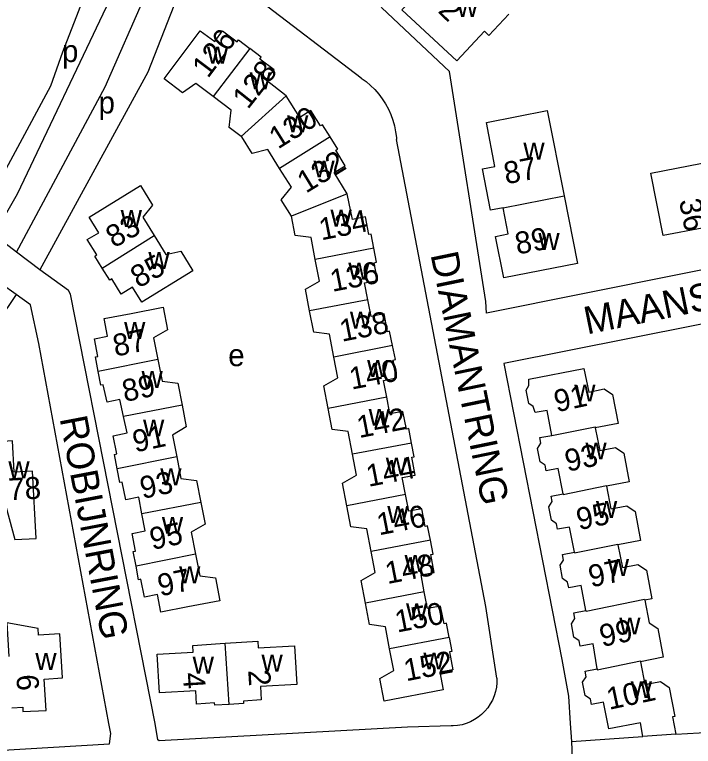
# Model space of a CAD drawing. Extents: x 159441 to 162086, y 388175 to 389787.
# Drawn here: x 160414.4 to 160537.7, y 388495.8 to 388628.7 of the extents above; entities that cross this region are included whole.
import ezdxf

# ---------------------------------------------------------------- set-up
doc = ezdxf.new("R2010")
doc.units = 0
for name, color, linetype in [('BLT_Basislijn', 7, 'Continuous'), ('BLT_Bebouwing', 7, 'Continuous'), ('BLT_Centroide', 7, 'Continuous'), ('BLT_Huisnummer', 7, 'Continuous'), ('BLT_Huisnummer_ tussenligend', 7, 'Continuous'), ('BLT_Onderverdeling_panden', 7, 'Continuous'), ('BLT_Straatnaam', 7, 'Continuous')]:
    doc.layers.add(name, color=color, linetype=linetype)

msp = doc.modelspace()

# ---------------------------------------------------------------- linework, layer by layer
at = {"layer": 'BLT_Basislijn'}
for p, q in [((160477.4, 388617.22), (160446.99, 388640.39)), ((160414.8, 388585.59), (160410.66, 388588.77)), ((160419, 388582.37), (160414.8, 388585.59)), ((160414.72, 388577.88), (160411.99, 388579.84)), ((160417.31, 388576.04), (160414.72, 388577.88)), ((160418.81, 388569.03), (160417.31, 388576.04)), ((160431.53, 388500), (160418.81, 388569.03)), ((160431.89, 388498.2), (160431.53, 388500)), ((160534.52, 388498.04), (160547.15, 388498.75)), ((160431.69, 388496.27), (160431.89, 388498.2)), ((160515.55, 388496.72), (160528.54, 388497.64)), ((160368.32, 388492.54), (160431.69, 388496.27)), ((160515.55, 388496.72), (160515.72, 388493.61))]:
    msp.add_line(p, q, dxfattribs=at)
for points in [[(160493.43, 388618.43), (160481.15, 388629.99), (160480.74, 388630.7), (160480.4, 388633.11), (160500, 388654.99), (160549.7, 388708.11), (160559.06, 388718.9)], [(160610.64, 388659.29), (160573.72, 388636.77), (160568.63, 388633.01), (160565.76, 388629.45), (160564.33, 388625.22), (160564.33, 388620.29), (160570.74, 388588.68), (160500.14, 388574.52), (160500, 388576.63), (160493.43, 388618.43)], [(160434.09, 388650.2), (160423.11, 388621.9), (160420.97, 388615.76), (160407.61, 388591.11)], [(160436.61, 388648.26), (160435.4, 388642.26), (160431.65, 388631.43), (160414.91, 388596.11), (160410.66, 388588.77)], [(160414.8, 388585.59), (160430.86, 388615.6), (160438.34, 388632.63), (160440.76, 388640.24), (160441.74, 388644.38)], [(160446.99, 388640.39), (160445.13, 388634.85), (160438.66, 388618.31), (160419, 388582.37)], [(160477.4, 388617.22), (160478.27, 388616.58), (160479.09, 388615.88), (160479.86, 388615.12), (160480.57, 388614.3), (160481.22, 388613.44), (160481.8, 388612.53), (160482.32, 388611.57), (160482.76, 388610.59), (160483.12, 388609.57), (160483.42, 388608.53), (160483.63, 388607.47), (160483.77, 388606.39), (160483.79, 388606.07)], [(160502.03, 388508.2), (160500, 388521.22), (160483.79, 388606.07)], [(160493.75, 388499.54), (160485.81, 388499.32), (160440.68, 388496.81), (160440.42, 388497.03), (160439.98, 388500), (160424.57, 388577.98), (160424.22, 388578.61), (160419, 388582.37)], [(160550.23, 388498.95), (160586.9, 388501.3), (160574.51, 388572.47), (160573.51, 388579), (160573.25, 388579.27), (160503.31, 388565.34), (160513.84, 388511.63), (160515.02, 388504.95), (160515.36, 388500), (160515.55, 388496.72)], [(160414.72, 388577.88), (160388.05, 388538.18), (160384.06, 388532.9), (160377.85, 388527.86), (160371.33, 388524.24), (160369.35, 388523.36), (160362.77, 388521.59), (160358.72, 388521.07)], [(160502.03, 388508.2), (160502.02, 388507.38), (160501.94, 388506.57), (160501.77, 388505.77), (160501.53, 388504.99), (160501.21, 388504.24), (160500.82, 388503.53), (160500.37, 388502.85), (160499.85, 388502.23), (160499.26, 388501.65), (160498.63, 388501.14), (160497.95, 388500.69), (160497.23, 388500.31), (160496.47, 388500.01), (160495.69, 388499.77), (160494.89, 388499.62), (160494.08, 388499.55), (160493.75, 388499.54)]]:
    msp.add_lwpolyline(points, dxfattribs=at)
at = {"layer": 'BLT_Bebouwing'}
msp.add_line((160534.52, 388498.04), (160528.54, 388497.64), dxfattribs=at)
for points in [[(160504.21, 388628.84), (160500.59, 388624.95), (160499.75, 388625.73), (160494.76, 388620.37), (160484.79, 388629.62), (160490.01, 388635.21), (160491.68, 388633.67), (160495, 388637.25)], [(160450.49, 388613.84), (160447.34, 388616.2), (160444.95, 388614.54), (160441.6, 388617.05), (160448.16, 388625.81), (160450.77, 388623.86), (160452.21, 388625.79), (160454.84, 388623.82), (160455.09, 388624.17), (160457.16, 388622.59)], [(160463.75, 388613.96), (160460.1, 388616.8), (160461.59, 388618.68), (160458.95, 388620.62), (160459.23, 388621.01), (160457.16, 388622.59)], [(160455.57, 388606.62), (160453.41, 388608.24), (160453.77, 388611.39), (160450.49, 388613.84)], [(160471.74, 388606.53), (160470.36, 388608.74), (160469.99, 388608.51), (160468.26, 388611.3), (160466.21, 388610.02), (160463.75, 388613.96)], [(160503.16, 388593.66), (160500.89, 388593.22), (160499.42, 388600.71), (160501.67, 388601.15), (160500.12, 388609.14), (160511.18, 388611.3), (160514.23, 388595.85)], [(160546.46, 388599.29), (160542.33, 388598.49), (160544.08, 388589.47), (160539.55, 388588.59), (160539.28, 388589.96), (160532.2, 388588.59), (160529.99, 388599.96), (160541.49, 388602.2), (160540.02, 388609.76), (160544.27, 388610.58)], [(160462.56, 388600.78), (160460.41, 388604.22), (160457.58, 388603.52), (160455.71, 388606.52), (160455.57, 388606.62)], [(160474.85, 388596.18), (160472.47, 388600.06), (160474.48, 388601.29), (160472.77, 388604.1), (160473.13, 388604.31), (160471.74, 388606.53)], [(160464.73, 388592.1), (160462.84, 388595.12), (160464.7, 388597.37), (160462.56, 388600.78)], [(160430.33, 388582.7), (160428.98, 388584.87), (160429.34, 388585.1), (160427.61, 388587.88), (160429.71, 388589.09), (160427.95, 388591.94), (160437.27, 388597.69), (160439.47, 388594.12), (160437.72, 388591.95), (160439.79, 388588.59)], [(160479.67, 388586.31), (160479.18, 388588.88), (160478.76, 388588.77), (160478.17, 388592), (160475.79, 388591.52), (160474.85, 388596.18)], [(160514.23, 388595.85), (160516.65, 388583.55), (160503.29, 388580.91), (160501.8, 388588.45), (160504.08, 388588.9), (160503.16, 388593.66)], [(160469.04, 388584.28), (160468.28, 388588.24), (160465.4, 388588.62), (160464.73, 388592.1)], [(160439.79, 388588.59), (160441.89, 388585.17), (160444.61, 388585.76), (160446.81, 388582.18), (160437.53, 388576.48), (160435.83, 388579.24), (160433.78, 388577.97), (160432.07, 388580.72), (160431.71, 388580.49), (160430.33, 388582.7)], [(160478.59, 388576.95), (160478, 388580), (160480.36, 388580.46), (160479.74, 388583.67), (160480.16, 388583.75), (160479.67, 388586.31)], [(160468.01, 388574.91), (160467.26, 388578.88), (160469.81, 388580.31), (160469.04, 388584.28)], [(160483.07, 388568.64), (160482.55, 388571.22), (160482.14, 388571.13), (160481.56, 388574.37), (160479.18, 388573.91), (160478.59, 388576.95)], [(160429.64, 388563.93), (160429.13, 388566.57), (160429.57, 388566.63), (160428.93, 388569.86), (160431.3, 388570.32), (160430.68, 388573.52), (160435.58, 388574.47), (160441.4, 388575.6), (160442.19, 388571.51), (160439.69, 388570.05), (160440.45, 388566.1)], [(160472.44, 388566.51), (160471.63, 388570.69), (160468.75, 388571.07), (160468.01, 388574.91)], [(160482.02, 388559.26), (160481.43, 388562.31), (160483.79, 388562.77), (160483.17, 388565.99), (160483.59, 388566.07), (160483.07, 388568.64)], [(160471.39, 388557.21), (160470.61, 388561.32), (160473.16, 388562.76), (160472.44, 388566.51)], [(160440.45, 388566.1), (160441.22, 388562.15), (160444.08, 388561.79), (160444.85, 388557.82)], [(160434.22, 388555.76), (160433.57, 388558.82), (160431.24, 388558.33), (160430.54, 388561.52), (160430.12, 388561.43), (160429.64, 388563.93)], [(160512.03, 388552.3), (160511.15, 388556.83), (160508.97, 388556.46), (160508.6, 388557.58), (160507.82, 388558.1), (160507.35, 388560.54), (160507.85, 388561.37), (160507.8, 388562.51), (160517.79, 388564.47), (160518.7, 388560.15), (160521.48, 388560.74), (160523.02, 388559.71), (160524.03, 388554.5), (160519.9, 388553.7)], [(160486.53, 388550.9), (160486.02, 388553.54), (160485.6, 388553.44), (160484.97, 388556.68), (160482.61, 388556.22), (160482.02, 388559.26)], [(160444.85, 388557.82), (160445.62, 388553.84), (160443.11, 388552.38), (160443.87, 388548.43)], [(160475.8, 388548.88), (160475.01, 388553), (160472.13, 388553.37), (160471.39, 388557.21)], [(160433.08, 388546.24), (160432.57, 388548.86), (160432.99, 388548.94), (160432.34, 388552.23), (160434.85, 388552.76), (160434.22, 388555.76)], [(160519.9, 388553.7), (160520.7, 388549.57), (160523.55, 388550.12), (160525.07, 388549.09), (160526.08, 388543.88), (160521.95, 388543.08)], [(160514.05, 388541.71), (160513.18, 388546.27), (160511, 388545.86), (160510.78, 388546.89), (160509.87, 388547.5), (160509.38, 388549.93), (160510.03, 388550.91), (160509.85, 388551.9), (160512.03, 388552.3)], [(160408.52, 388540.79), (160412.41, 388541.01), (160414.48, 388533.39), (160418.37, 388533.61), (160417.67, 388545.8), (160414.38, 388545.62), (160414.05, 388551.32), (160409.85, 388551.04), (160409.9, 388550.19), (160407.97, 388550.07)], [(160485.43, 388541.59), (160484.84, 388544.65), (160487.21, 388545.1), (160486.59, 388548.33), (160487.02, 388548.41), (160486.53, 388550.9)], [(160443.87, 388548.43), (160444.64, 388544.48), (160447.5, 388544.12), (160448.27, 388540.14)], [(160474.77, 388539.54), (160473.99, 388543.63), (160476.54, 388545.07), (160475.8, 388548.88)], [(160437.54, 388538.07), (160436.97, 388541.07), (160434.62, 388540.62), (160433.97, 388543.84), (160433.55, 388543.76), (160433.08, 388546.24)], [(160521.95, 388543.08), (160522.75, 388538.95), (160525.6, 388539.5), (160527.12, 388538.47), (160528.13, 388533.25), (160524.01, 388532.45)], [(160489.95, 388533.26), (160489.45, 388535.86), (160489.02, 388535.78), (160488.39, 388538.99), (160486.02, 388538.54), (160485.43, 388541.59)], [(160516.1, 388531.1), (160515.24, 388535.67), (160513.06, 388535.26), (160512.88, 388536.24), (160511.92, 388536.9), (160511.44, 388539.33), (160512.08, 388540.28), (160511.88, 388541.29), (160514.05, 388541.71)], [(160448.27, 388540.14), (160449.04, 388536.17), (160446.53, 388534.71), (160447.29, 388530.76)], [(160479.18, 388531.23), (160478.39, 388535.34), (160475.5, 388535.71), (160474.77, 388539.54)], [(160436.49, 388528.54), (160435.97, 388531.21), (160436.39, 388531.29), (160435.76, 388534.52), (160438.14, 388534.97), (160437.54, 388538.07)], [(160488.84, 388523.92), (160488.26, 388526.98), (160490.65, 388527.44), (160490.01, 388530.67), (160490.43, 388530.75), (160489.95, 388533.26)], [(160524.01, 388532.45), (160524.81, 388528.32), (160527.65, 388528.88), (160529.18, 388527.84), (160530.19, 388522.63), (160528.9, 388522.38)], [(160447.29, 388530.76), (160448.06, 388526.81), (160450.92, 388526.45), (160451.73, 388522.28), (160445.91, 388521.16), (160441, 388520.21), (160440.38, 388523.41), (160438.01, 388522.95), (160437.38, 388526.18), (160436.96, 388526.1), (160436.49, 388528.54)], [(160478.14, 388521.87), (160477.36, 388525.96), (160479.91, 388527.41), (160479.18, 388531.23)], [(160518.21, 388520.51), (160517.34, 388525.06), (160515.1, 388524.64), (160514.88, 388525.65), (160513.96, 388526.3), (160513.5, 388528.73), (160514.13, 388529.68), (160513.95, 388530.69), (160516.1, 388531.1)], [(160493.36, 388515.62), (160492.87, 388518.18), (160492.44, 388518.09), (160491.81, 388521.31), (160489.43, 388520.85), (160488.84, 388523.92)], [(160482.55, 388513.55), (160481.78, 388517.57), (160478.89, 388517.94), (160478.14, 388521.87)], [(160528.9, 388522.38), (160529.7, 388518.25), (160531.23, 388517.22), (160532.24, 388512.01), (160528.11, 388511.21)], [(160520.22, 388509.89), (160519.5, 388514.43), (160517.16, 388514.04), (160516.96, 388514.99), (160516.01, 388515.69), (160515.55, 388518.11), (160516.18, 388519.07), (160515.99, 388520.07), (160518.21, 388520.51)], [(160413.96, 388502.85), (160415.91, 388502.96), (160415.9, 388502.14), (160420.16, 388502.37), (160419.82, 388508.06), (160423.11, 388508.26), (160422.62, 388516.29), (160418.78, 388516.06), (160418.71, 388517.26), (160413.02, 388518.27), (160413.39, 388512.13)], [(160452.68, 388514.55), (160458.6, 388514.92), (160458.68, 388513.71), (160465.25, 388514.12), (160465.38, 388512.09), (160465.69, 388507.1), (160459.09, 388506.69), (160459.24, 388504.26), (160455.99, 388504.06), (160456.01, 388503.61), (160453.39, 388503.45)], [(160493.36, 388515.62), (160493.85, 388513.07), (160493.43, 388512.99), (160494.05, 388509.76), (160491.68, 388509.31), (160492.29, 388506.12), (160481.54, 388504.07), (160480.75, 388508.18), (160483.3, 388509.63), (160482.55, 388513.55)], [(160453.39, 388503.45), (160450.78, 388503.29), (160450.76, 388503.72), (160447.47, 388503.52), (160447.32, 388505.94), (160440.74, 388505.53), (160440.3, 388512.55), (160446.88, 388512.96), (160446.8, 388514.18), (160451.79, 388514.49), (160452.68, 388514.55)], [(160528.11, 388511.21), (160528.91, 388507.08), (160531.76, 388507.63), (160533.29, 388506.55), (160534.32, 388501.27), (160533.93, 388501.2), (160534.52, 388498.04)], [(160528.54, 388497.64), (160528.08, 388500.1), (160522.34, 388499.02), (160521.37, 388503.85), (160519.21, 388503.43), (160519.01, 388504.4), (160518.05, 388505.09), (160517.59, 388507.51), (160518.23, 388508.45), (160518.04, 388509.47), (160520.22, 388509.89)]]:
    msp.add_lwpolyline(points, dxfattribs=at)
at = {"layer": 'BLT_Onderverdeling_panden'}
for p, q in [((160457.16, 388622.59), (160450.49, 388613.84)), ((160463.75, 388613.96), (160455.57, 388606.62)), ((160471.74, 388606.53), (160462.56, 388600.78)), ((160474.85, 388596.18), (160464.73, 388592.1)), ((160503.16, 388593.66), (160514.23, 388595.85)), ((160430.33, 388582.7), (160439.79, 388588.59)), ((160479.67, 388586.31), (160469.04, 388584.28)), ((160478.59, 388576.95), (160468.01, 388574.91)), ((160483.07, 388568.64), (160472.44, 388566.51)), ((160440.45, 388566.1), (160429.64, 388563.93)), ((160482.02, 388559.26), (160471.39, 388557.21)), ((160444.85, 388557.82), (160434.22, 388555.76)), ((160486.53, 388550.9), (160475.8, 388548.88)), ((160443.87, 388548.43), (160433.08, 388546.24)), ((160485.43, 388541.59), (160474.77, 388539.54)), ((160448.27, 388540.14), (160437.54, 388538.07)), ((160489.95, 388533.26), (160479.18, 388531.23)), ((160447.29, 388530.76), (160436.49, 388528.54)), ((160488.84, 388523.92), (160478.14, 388521.87)), ((160493.36, 388515.62), (160482.55, 388513.55)), ((160453.39, 388503.45), (160452.68, 388514.55))]:
    msp.add_line(p, q, dxfattribs=at)
for points in [[(160512.03, 388552.3), (160519.87, 388553.85), (160519.9, 388553.7)], [(160514.05, 388541.71), (160514.08, 388541.59), (160521.92, 388543.2), (160521.95, 388543.08)], [(160516.1, 388531.1), (160516.13, 388530.97), (160523.98, 388532.58), (160524.01, 388532.45)], [(160518.21, 388520.51), (160518.24, 388520.38), (160528.86, 388522.56), (160528.9, 388522.38)], [(160520.22, 388509.89), (160520.24, 388509.75), (160528.08, 388511.34), (160528.11, 388511.21)]]:
    msp.add_lwpolyline(points, dxfattribs=at)

# ---------------------------------------------------------------- texts
at = {"layer": 'BLT_Centroide'}
for s, p in [('w', (160494.76, 388628.31)), ('p', (160423.04, 388620.12)), ('w', (160449.37, 388619.84)), ('w', (160457.12, 388615.19)), ('p', (160429.68, 388610.78)), ('w', (160463.92, 388607.38)), ('w', (160506.83, 388602.41)), ('w', (160468.7, 388599.16)), ('w', (160433.7, 388590.16)), ('w', (160471.8, 388590.22)), ('w', (160509.56, 388586)), ('w', (160438.73, 388582.53)), ('w', (160475.04, 388580.62)), ('w', (160475.33, 388571.72)), ('w', (160434.32, 388569.84)), ('e', (160453.23, 388564.89)), ('w', (160478.45, 388562.94)), ('w', (160437.48, 388560.94)), ('w', (160516.07, 388558.47)), ('w', (160478.73, 388554.06)), ('w', (160437.76, 388552.12)), ('w', (160518.1, 388547.94)), ('w', (160481.84, 388545.22)), ('w', (160413.3, 388544.53)), ('w', (160440.89, 388543.25)), ('w', (160520.02, 388537.34)), ('w', (160482.12, 388536.41)), ('w', (160441.18, 388534.44)), ('w', (160485.25, 388527.53)), ('w', (160522.16, 388526.78)), ('w', (160444.31, 388525.47)), ('w', (160485.53, 388518.72)), ('w', (160524.25, 388516.16)), ('w', (160418.2, 388509.73)), ('w', (160446.77, 388509.03)), ('w', (160459.27, 388509.41)), ('w', (160488.67, 388509.81)), ('w', (160526.33, 388504.59))]:
    msp.add_text(s, height=4, dxfattribs=at).set_placement(p)
at = {"layer": 'BLT_Huisnummer'}
for s, rotation, p in [('2', 316.1197, (160491.17, 388629.25)), ('126', 53.1939, (160449.55, 388617.03)), ('130', 32.0281, (160462.27, 388604.21)), ('87', 10.9227, (160503.7, 388597.9)), ('36', 281.0056, (160535.09, 388594.96)), ('134', 11.236, (160470.14, 388587.72)), ('83', 29.5069, (160432.47, 388586.26)), ('89', 10.9227, (160505.74, 388585.14)), ('85', 29.5069, (160436.95, 388578.97)), ('138', 10.9359, (160473.87, 388569.31)), ('87', 11.932, (160432.75, 388566.59)), ('91', 11.9458, (160512.86, 388556.5)), ('142', 10.9359, (160477, 388551.81)), ('91', 11.932, (160436.33, 388549.19)), ('78', 3.2411, (160413.39, 388540.51)), ('95', 11.9458, (160516.93, 388535.08)), ('146', 10.9359, (160480.62, 388534.15)), ('97', 11.932, (160440.87, 388523.05)), ('152', 10.9359, (160485.53, 388507.64)), ('2', 273.5885, (160456.85, 388509.64)), ('6', 273.4397, (160414.75, 388508.8)), ('4', 273.5885, (160444.98, 388509.14)), ('101', 11.9458, (160522.41, 388502.46))]:
    msp.add_text(s, height=4, rotation=rotation, dxfattribs=at).set_placement(p)
at = {"layer": 'BLT_Huisnummer_ tussenligend'}
for s, rotation, p in [('128', 51.6232, (160456.8, 388611.39)), ('132', 31.4675, (160467.35, 388596.2)), ('136', 10.9359, (160472.14, 388578.37)), ('140', 10.9359, (160475.63, 388560.61)), ('89', 11.932, (160434.43, 388558.36)), ('93', 11.9458, (160514.83, 388545.69)), ('144', 10.9359, (160478.7, 388542.95)), ('93', 11.932, (160437.66, 388540.76)), ('95', 11.932, (160439.43, 388531.49)), ('148', 10.9359, (160482.14, 388525.3)), ('97', 11.9458, (160519.12, 388524.68)), ('150', 10.9359, (160483.91, 388516.49)), ('99', 11.9458, (160521.13, 388513.87))]:
    msp.add_text(s, height=4, rotation=rotation, dxfattribs=at).set_placement(p)
at = {"layer": 'BLT_Straatnaam'}
for s, rotation, p in [('DIAMANTRING', 281.6606, (160489.95, 388585.17)), ('MAANSTEEN', 11.4997, (160518.39, 388570.63)), ('ROBIJNRING', 280.7888, (160422.59, 388555.42))]:
    msp.add_text(s, height=5, rotation=rotation, dxfattribs=at).set_placement(p)

doc.saveas('drawing.dxf')
